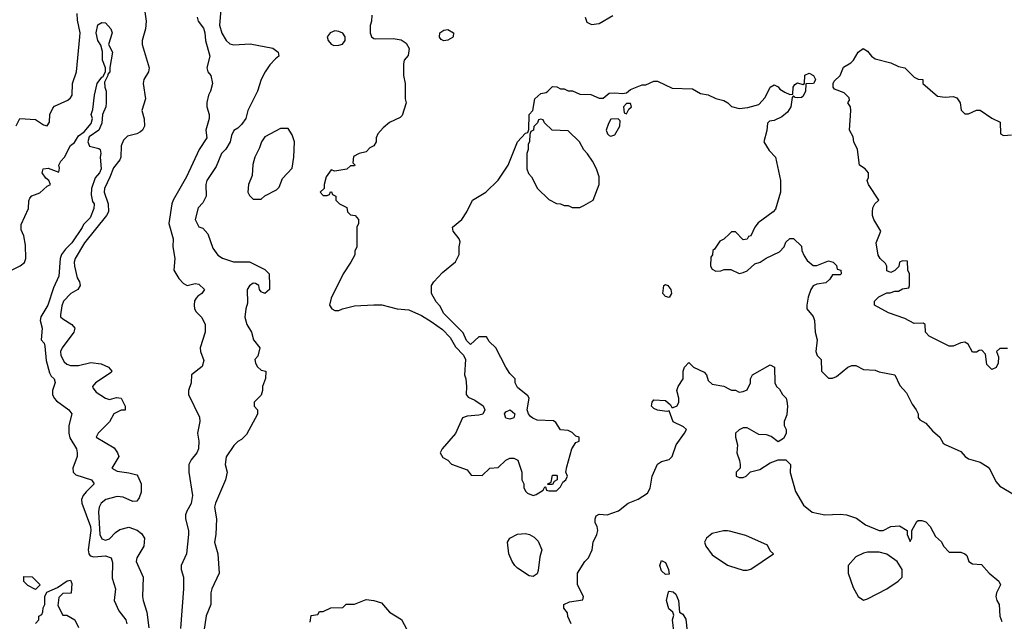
# Model space of a CAD drawing. Header units: inches. Extents: x 2348352 to 2479776, y 460422 to 613655.
# Tile 293 of 590: x 2366348 to 2371414, y 585783 to 588877. Entities that reach past the tile are written whole.
import ezdxf

# ---------------------------------------------------------------- set-up
doc = ezdxf.new("R2010")
doc.units = ezdxf.units.IN
doc.header["$MEASUREMENT"] = 0
doc.layers.add('C3568', color=7, linetype='Continuous')
doc.layers.add('C3578', color=7, linetype='Continuous')

msp = doc.modelspace()

# ---------------------------------------------------------------- linework, layer by layer
at = {"layer": 'C3568', "color": 4}
for points, elevation in [([(2366330, 588332), (2366349, 588370), (2366430, 588364.7), (2366470, 588336), (2366490, 588332), (2366502, 588350), (2366502.7, 588390), (2366518, 588422), (2366527.7, 588432.3), (2366595.9, 588464.1), (2366610, 588476), (2366618, 588490), (2366620.5, 588550), (2366640.5, 588610), (2366658, 588790), (2366658.9, 588810), (2366644.9, 588875.1), (2366643, 588910)], 96), ([(2366990.8, 588930), (2366998.8, 588870), (2366994.8, 588830), (2366977.3, 588770), (2366977.3, 588750), (2367014.8, 588630), (2367010.8, 588610), (2366987.3, 588570), (2366982.8, 588550), (2366996, 588470), (2366976, 588410), (2366988, 588368), (2366990.6, 588330), (2366980.7, 588310), (2366970, 588300.9), (2366950, 588289.6), (2366902, 588278), (2366882.9, 588257.1), (2366870, 588228), (2366868.4, 588170), (2366863.7, 588156.3), (2366830, 588116), (2366812.6, 588067.4), (2366783.7, 588010), (2366782, 587990), (2366803.6, 587930), (2366804.6, 587890), (2366794, 587870), (2366681.1, 587730), (2366633, 587650), (2366628.4, 587630), (2366630.5, 587610), (2366643, 587550), (2366656.3, 587530), (2366659.1, 587510), (2366646.8, 587490), (2366610.3, 587469.7), (2366573.4, 587430), (2366564.9, 587404.9), (2366558.8, 587358.8), (2366558.8, 587350), (2366570, 587338.8), (2366616, 587310), (2366631.3, 587290), (2366626.8, 587270), (2366566.4, 587190), (2366558.4, 587170), (2366559.3, 587150), (2366577, 587117), (2366590, 587105.5), (2366610, 587098.4), (2366650, 587099.5), (2366714.4, 587114.4), (2366767.5, 587107.5), (2366804.7, 587090), (2366822, 587070), (2366818, 587062), (2366738, 587010), (2366722, 586990), (2366723.6, 586983.6), (2366742, 586962), (2366790, 586931.3), (2366810, 586924.7), (2366845.6, 586934.4), (2366870, 586931.3), (2366891, 586890), (2366891.3, 586868.7), (2366870, 586868.7), (2366832, 586850), (2366810.9, 586809.1), (2366752, 586750), (2366742, 586730), (2366834.9, 586674.9), (2366852, 586650), (2366858, 586630), (2366822, 586570), (2366850, 586556), (2366910, 586546), (2366950, 586536), (2366956, 586530), (2366972.7, 586490), (2366972.5, 586447.5), (2366962.5, 586417.5), (2366950, 586401.2), (2366930, 586399.3), (2366881.2, 586421.2), (2366850, 586425.1), (2366791, 586410), (2366766.8, 586390), (2366757.3, 586370), (2366753.7, 586346.3), (2366759.5, 586230), (2366770, 586207.7), (2366790, 586200.5), (2366810, 586208), (2366840.1, 586239.9), (2366863.9, 586256.1), (2366910, 586266.8), (2366952.5, 586252.5), (2366974.6, 586234.6), (2366990.5, 586210.5), (2366987.3, 586170), (2366951, 586110), (2366946.8, 586090), (2366982.8, 586010), (2366980.7, 585910), (2366984, 585890), (2367001.6, 585830), (2367012.2, 585750)], 96), ([(2367383, 588930), (2367375.5, 588850), (2367388.7, 588808.7), (2367410, 588771), (2367430, 588754), (2367450, 588748), (2367533, 588753), (2367650, 588730.8), (2367678, 588710), (2367682, 588690), (2367663.5, 588676.5), (2367635.3, 588644.7), (2367611.1, 588608.9), (2367590.9, 588569.1), (2367571, 588510), (2367522, 588410), (2367511, 588370), (2367490, 588339), (2367470, 588319), (2367450, 588308), (2367438, 588282), (2367430.8, 588250), (2367407.9, 588212.1), (2367386, 588190), (2367358.5, 588121.5), (2367310.8, 588050), (2367304.9, 588030), (2367307.3, 587970), (2367290, 587935.3), (2367266.8, 587910), (2367251.3, 587850), (2367270, 587812), (2367290, 587804.7), (2367316.3, 587776.3), (2367342, 587702), (2367367.1, 587667.1), (2367390.8, 587650.8), (2367448.4, 587631.6), (2367530, 587632), (2367610, 587592), (2367632, 587570), (2367634, 587510), (2367634, 587490), (2367610, 587468.7), (2367590, 587478), (2367582, 587490), (2367578, 587510), (2367560.4, 587520.4), (2367550, 587522), (2367530, 587509), (2367519.1, 587490), (2367519.8, 587420.2), (2367511, 587390), (2367507.1, 587347.1), (2367516, 587310), (2367541, 587270), (2367551.3, 587230), (2367582.8, 587190), (2367573.4, 587146.6), (2367558, 587130), (2367562, 587110), (2367571.6, 587091.6), (2367590, 587074), (2367614, 587070), (2367612.7, 587032.7), (2367598, 586990), (2367598, 586970), (2367590, 586946), (2367554, 586910), (2367554, 586890), (2367571.6, 586871.6), (2367571.6, 586848.4), (2367515.3, 586744.7), (2367490, 586718), (2367470, 586708), (2367450, 586688), (2367410.9, 586629.1), (2367406, 586590), (2367414.8, 586550), (2367406.8, 586510), (2367354.8, 586390), (2367350.8, 586370), (2367360.7, 586310), (2367357.3, 586230), (2367350.8, 586190), (2367366.8, 586130), (2367374.8, 586030), (2367336, 585950), (2367330.9, 585929.1), (2367330.8, 585870), (2367308.1, 585811.9), (2367294.8, 585730)], 108), ([(2368159.6, 588900.4), (2368158, 588870), (2368151.6, 588848.4), (2368151.3, 588810), (2368158, 588790), (2368170, 588781), (2368179.8, 588779.8), (2368270, 588780.7), (2368310, 588773.4), (2368337.1, 588757.1), (2368351, 588730), (2368346.4, 588693.6), (2368326, 588670), (2368322, 588650), (2368322, 588590), (2368331.3, 588550), (2368331.3, 588470), (2368336, 588450), (2368315.3, 588384.7), (2368305.4, 588374.6), (2368250.6, 588349.4), (2368218.8, 588321.2), (2368191.3, 588290), (2368182, 588270), (2368182, 588250), (2368170, 588228), (2368150, 588218), (2368130, 588198), (2368094, 588190), (2368065.4, 588174.6), (2368062, 588142), (2368071.6, 588131.6), (2368070, 588126), (2368050, 588126), (2368031.1, 588108.9), (2367970, 588098), (2367950, 588106), (2367924.7, 588070), (2367914, 588030), (2367914, 588010), (2367894, 587990), (2367910, 587974), (2367930, 587974), (2367942, 587978), (2367947.3, 587992.7), (2367952.7, 587992.7), (2367958, 587978), (2367974, 587970), (2367974, 587950), (2367994, 587930), (2368031.1, 587911.1), (2368034, 587890), (2368050, 587874), (2368074, 587870), (2368092, 587850), (2368092, 587830), (2368082, 587810), (2368082, 587710), (2368072.7, 587687.3), (2368071.6, 587668.4), (2368052, 587630), (2368012, 587570), (2367950, 587446), (2367942, 587410), (2367954, 587390), (2367970, 587382), (2367990, 587382), (2368008.9, 587391.1), (2368070, 587406), (2368170.7, 587410.7), (2368210.6, 587410.6), (2368290, 587391), (2368350, 587384.7), (2368415.3, 587355.3), (2368465.4, 587325.4), (2368523.6, 587283.6), (2368563.6, 587243.6), (2368590, 587194), (2368632, 587152), (2368642, 587130), (2368636, 587050), (2368642.8, 587030), (2368646.8, 586990), (2368644.7, 586950), (2368656, 586936), (2368690, 586920.5), (2368732.2, 586892.2), (2368741.3, 586870), (2368731.4, 586848.6), (2368710, 586842.7), (2368650, 586838.4), (2368626, 586830), (2368590.7, 586749.3), (2368522, 586670), (2368512, 586650), (2368525.4, 586625.4), (2368550, 586612), (2368570, 586591.3), (2368650, 586562), (2368670, 586534), (2368727.3, 586532.7), (2368766, 586570), (2368810, 586574), (2368848.4, 586611.6), (2368870, 586622), (2368890, 586622), (2368911.1, 586611.1), (2368931, 586550), (2368931.1, 586511.1), (2368941, 586490), (2368941, 586470), (2368951.3, 586450), (2368961.4, 586441.4), (2368990, 586431), (2369004.7, 586435.3), (2369042, 586458), (2369050, 586474), (2369054, 586474), (2369058, 586458), (2369070, 586454), (2369110, 586454), (2369130, 586474), (2369142, 586498), (2369158, 586510), (2369166, 586530), (2369158, 586550), (2369163.1, 586576.9), (2369189, 586671), (2369210, 586702), (2369226, 586710), (2369226, 586730), (2369210, 586735.3), (2369190, 586754), (2369170, 586764), (2369130, 586768.7), (2369105.6, 586805.6), (2369094.8, 586814.8), (2369010, 586818.3), (2368987.3, 586827.3), (2368976.6, 586836.6), (2368966, 586850), (2368958.7, 586870), (2368968.7, 586930), (2368962, 586942), (2368910, 586986), (2368898, 587010), (2368898, 587030), (2368870, 587058), (2368848.7, 587090), (2368798, 587190), (2368763.1, 587223.1), (2368750, 587246), (2368710, 587246), (2368667.3, 587207.3), (2368647.3, 587227.3), (2368630, 587266), (2368530, 587366), (2368510, 587406), (2368490, 587426), (2368466, 587470), (2368466, 587510), (2368478, 587530), (2368523.1, 587576.9), (2368590, 587632), (2368608.7, 587670), (2368608.7, 587710), (2368614.6, 587734.6), (2368608.7, 587750), (2368578, 587790), (2368575.3, 587810), (2368622, 587850), (2368648.7, 587890), (2368678, 587950), (2368746, 587990), (2368810, 588052), (2368862, 588130), (2368908.7, 588250), (2368950, 588294), (2368962, 588298), (2368967.3, 588312.7), (2368969, 588390), (2368988, 588410), (2368998, 588470), (2369030, 588498), (2369056.4, 588503.6), (2369066, 588510), (2369090, 588534), (2369111.6, 588531.6), (2369130, 588522), (2369150, 588522), (2369170, 588512), (2369191.6, 588511.6), (2369230, 588494), (2369287.3, 588492.7), (2369330, 588474), (2369350, 588474), (2369380.4, 588499.6), (2369410, 588502), (2369450, 588498), (2369470, 588502), (2369490, 588518), (2369550, 588542), (2369570, 588542), (2369610, 588562), (2369630, 588562), (2369705.4, 588525.4), (2369810, 588522), (2369850, 588498), (2369890, 588491.3), (2369930, 588471.3), (2369970, 588462), (2369992, 588450), (2370000, 588442)], 112), ([(2369258, 588890), (2369265.4, 588865.4), (2369290, 588852), (2369330, 588858), (2369400.2, 588899.8)], 116), ([(2366295.3, 587584.7), (2366350, 587611), (2366372.1, 587627.9), (2366379.3, 587650), (2366377.5, 587717.5), (2366370, 587766), (2366356.4, 587796.4), (2366356.4, 587823.6), (2366394, 587906), (2366394.6, 587945.4), (2366400.2, 587959.8), (2366410, 587972), (2366452.5, 587987.5), (2366490, 588022), (2366506, 588030), (2366498, 588050), (2366482, 588062), (2366464, 588090), (2366468.7, 588110), (2366494.4, 588114.4), (2366550, 588094), (2366553.2, 588113.2), (2366548.7, 588130), (2366559, 588150), (2366579, 588170), (2366609.3, 588230), (2366630, 588246), (2366650, 588280.7), (2366679.5, 588300.5), (2366716.5, 588343.5), (2366722, 588370), (2366715.3, 588390), (2366724, 588416), (2366732.3, 588490), (2366746.6, 588550), (2366770, 588582), (2366776.4, 588583.6), (2366789, 588610), (2366789, 588630), (2366774, 588670), (2366774, 588714), (2366766, 588746), (2366749.3, 588770), (2366741.2, 588810), (2366749.4, 588850.6), (2366770, 588862.8), (2366790, 588861), (2366817.3, 588830), (2366824, 588810), (2366804.7, 588750), (2366826, 588710), (2366811.3, 588631.3), (2366811.1, 588608.9), (2366802, 588598), (2366802, 588590), (2366784.7, 588555.3), (2366786, 588530), (2366793.4, 588510), (2366793.4, 588450), (2366790.7, 588430), (2366774.8, 588390), (2366770, 588346), (2366756, 588310), (2366704.9, 588275.1), (2366699.1, 588250), (2366707.5, 588227.5), (2366755.3, 588215.3), (2366762, 588210), (2366766, 588190), (2366762.8, 588170), (2366767.7, 588110), (2366758, 588090), (2366736.1, 588063.9), (2366718, 588010), (2366716.3, 587976.3), (2366722.8, 587942.8), (2366730.8, 587930), (2366730, 587906), (2366710, 587859), (2366675.5, 587824.5), (2366670, 587809.2), (2366616.4, 587730), (2366583, 587697), (2366563.8, 587670), (2366555.8, 587650), (2366550, 587558), (2366522.5, 587497.5), (2366492, 587410), (2366456.3, 587350), (2366454, 587330), (2366462.8, 587290), (2366458, 587230), (2366473.2, 587213.2), (2366477.5, 587197.5), (2366484.4, 587124.4), (2366501.6, 587061.6), (2366510, 587044.7), (2366524.7, 587030), (2366530.7, 587010.7), (2366516.3, 586970), (2366516.3, 586950), (2366524.9, 586930), (2366536.7, 586916.7), (2366601, 586870), (2366616, 586850), (2366600.5, 586790), (2366600.5, 586750), (2366606.6, 586726.6), (2366640.7, 586670), (2366644, 586650), (2366644, 586630), (2366622, 586570), (2366622.8, 586550), (2366637.3, 586537.3), (2366718, 586510), (2366731.3, 586490), (2366690, 586449.4), (2366674.9, 586430), (2366666.7, 586410), (2366667, 586390), (2366712.3, 586270), (2366713.4, 586250), (2366700.3, 586150), (2366703.8, 586130), (2366710, 586120.7), (2366730, 586115.5), (2366790, 586120.4), (2366818.8, 586110), (2366825.8, 586085.8), (2366824.5, 586004.5), (2366841, 585950), (2366834, 585890), (2366857.5, 585837.5), (2366894.8, 585790), (2366898.8, 585770)], 92), ([(2367260.7, 588890), (2367266.8, 588870), (2367293.8, 588833.8), (2367300.5, 588810), (2367304, 588770), (2367326, 588690), (2367311, 588630), (2367316, 588610), (2367330.8, 588590), (2367340.5, 588550), (2367330.5, 588510), (2367319.1, 588490), (2367311, 588451), (2367311.3, 588430), (2367322, 588390), (2367322, 588370), (2367306, 588310), (2367311, 588270), (2367270.8, 588210), (2367206.8, 588070), (2367137.3, 587950), (2367130.7, 587930), (2367116, 587830), (2367137.3, 587750), (2367136, 587710), (2367146.8, 587650), (2367141, 587590), (2367166.2, 587546.2), (2367190, 587521), (2367210, 587511), (2367250, 587521), (2367270, 587518), (2367298, 587490), (2367284.7, 587470), (2367263.8, 587456.2), (2367255.2, 587444.8), (2367247.9, 587432.1), (2367244.9, 587410), (2367247.3, 587390), (2367255.2, 587375.2), (2367285.2, 587345.2), (2367302.8, 587310), (2367302.8, 587270), (2367277.3, 587190), (2367279.1, 587170), (2367294.8, 587125.2), (2367286, 587094), (2367231.3, 587050), (2367231, 587010), (2367216, 586970), (2367216, 586950), (2367273, 586833), (2367274.8, 586810), (2367262, 586750), (2367270.5, 586710), (2367267.7, 586670), (2367259.1, 586650), (2367230, 586613.2), (2367218.4, 586590), (2367218.4, 586550), (2367237.1, 586430), (2367230, 586388.7), (2367207.7, 586350), (2367201.6, 586330), (2367200.3, 586310), (2367217.1, 586250), (2367217.1, 586230), (2367206, 586130), (2367178.4, 586070), (2367179.3, 586050), (2367190.6, 586010), (2367190.4, 585950.4), (2367174.6, 585745.4)], 104), ([(2370000, 587776.4), (2369971.1, 587748.9), (2369950, 587738), (2369923.6, 587696.4), (2369914, 587690), (2369911.6, 587668.4), (2369903.6, 587656.4), (2369902, 587610), (2369910, 587594), (2369930, 587584.7), (2369954.6, 587585.4), (2369972.7, 587592.7), (2370000, 587592.7)], 112), ([(2369186, 585770), (2369168.4, 585808.4), (2369167.3, 585827.3), (2369148, 585850), (2369148, 585870), (2369176.4, 585883.6), (2369246, 585894), (2369248, 585910), (2369218, 585970), (2369218, 586030), (2369255.3, 586090), (2369274, 586110), (2369294, 586150), (2369298, 586190), (2369318, 586230), (2369322, 586250), (2369319, 586270), (2369308.7, 586290), (2369308.7, 586310), (2369314.6, 586325.4), (2369330, 586334.8), (2369370, 586331), (2369429.1, 586350.9), (2369478, 586390), (2369530, 586412), (2369577.5, 586442.5), (2369592.1, 586467.9), (2369602.7, 586530), (2369630, 586592), (2369650, 586604.7), (2369690, 586614.8), (2369705.2, 586630), (2369725.2, 586690), (2369768.7, 586750), (2369778, 586770), (2369763.1, 586783.1), (2369709.5, 586809.5), (2369690, 586866), (2369676.9, 586863.1), (2369629.1, 586869.1), (2369610, 586878), (2369598, 586890), (2369602, 586910), (2369610, 586922), (2369670, 586918), (2369696.9, 586896.9), (2369703.6, 586883.6), (2369710, 586882), (2369730, 586892), (2369739, 586910), (2369739, 586930), (2369729.1, 586970.9), (2369735.3, 586990), (2369762, 587030), (2369762, 587070), (2369768, 587090), (2369790, 587114), (2369814, 587090), (2369870, 587064.7), (2369881, 587050), (2369890, 587022), (2369910, 587002), (2369970, 586992), (2370000, 586977)], 108), ([(2370000, 586246.1), (2369990, 586248.7), (2369968.4, 586248.4), (2369910, 586234), (2369882, 586210), (2369872, 586190), (2369878, 586170), (2369910, 586124.7), (2369990, 586071.3), (2370000, 586068.2)], 108), ([(2366428.9, 585771.1), (2366446, 585790), (2366446, 585810), (2366462, 585818), (2366467.3, 585832.7), (2366468.4, 585851.6), (2366478, 585870), (2366478, 585910), (2366487.3, 585932.7), (2366543.1, 585956.9), (2366592, 585992), (2366610, 585994), (2366616.9, 585976.9), (2366612, 585928), (2366570, 585926), (2366550, 585906), (2366543.6, 585863.6), (2366570, 585814), (2366590, 585814), (2366631.1, 585791.1), (2366651.1, 585751.1)], 88), ([(2369713.1, 585733.1), (2369707, 585790), (2369714, 585814), (2369709, 585830), (2369688, 585848), (2369675.4, 585890), (2369685.8, 585934.2), (2369690, 585938.8), (2369710, 585934.8), (2369723, 585923), (2369737.1, 585890), (2369742, 585830), (2369759.3, 585819.3), (2369774.6, 585794.6), (2369782, 585730)], 104), ([(2367842, 585778), (2367847.3, 585812.7), (2367882, 585818), (2367890, 585834), (2367910, 585834), (2367948.4, 585851.6), (2368010, 585854), (2368028.4, 585871.6), (2368070, 585872), (2368130, 585894.8), (2368170.7, 585890.7), (2368210, 585878), (2368250.5, 585830.5), (2368313.2, 585793.2), (2368378, 585670)], 108)]:
    msp.add_lwpolyline(points, dxfattribs=dict(at, elevation=elevation))
for points, elevation in [([(2367970, 588819.3), (2367946, 588810), (2367930.8, 588790), (2367934.8, 588770), (2367950, 588751), (2367964.5, 588744.5), (2367990, 588746), (2368008.9, 588751.1), (2368022, 588770), (2368022, 588790), (2368010, 588808), (2367990, 588817.2)], 112), ([(2368530, 588769.2), (2368516, 588776), (2368507.2, 588787.2), (2368510, 588810.7), (2368530, 588823), (2368550, 588827.7), (2368580.7, 588810), (2368578.8, 588790), (2368574.2, 588785.8), (2368550, 588772.3)], 112), ([(2369490, 588446), (2369470, 588446), (2369454, 588430), (2369458, 588398), (2369470, 588394), (2369482, 588418), (2369495.3, 588430)], 112), ([(2369030, 588366), (2369018, 588362), (2369012.7, 588347.3), (2368992.7, 588327.3), (2368991.6, 588308.4), (2368978, 588302), (2368972.7, 588287.3), (2368971.6, 588251.6), (2368964.7, 588235.3), (2368964.7, 588210), (2368958, 588190), (2368958, 588110), (2368966.4, 588086.4), (2368982, 588070), (2369012, 588010), (2369070, 587952), (2369110, 587932), (2369131.1, 587931.1), (2369150, 587922), (2369170, 587922), (2369190, 587912), (2369230, 587912), (2369250, 587922), (2369298, 587950), (2369328.7, 588030), (2369328.7, 588070), (2369315.3, 588110), (2369295.3, 588150), (2369270, 588188), (2369250, 588208), (2369228.4, 588248.4), (2369170, 588306), (2369088.4, 588308.4), (2369047.3, 588347.3), (2369042, 588362)], 112), ([(2369427.3, 588367.3), (2369390, 588366), (2369376.9, 588343.1), (2369366, 588310), (2369372, 588290), (2369381, 588281), (2369390, 588278), (2369410, 588284.7), (2369435.3, 588330), (2369438, 588358)], 112), ([(2367730, 588318), (2367690, 588318), (2367610, 588275.3), (2367591.3, 588250), (2367582, 588218), (2367558, 588170), (2367547.1, 588132.9), (2367543.6, 588076.4), (2367524.7, 588030), (2367522, 587990), (2367530, 587974), (2367550, 587954), (2367590, 587954), (2367608.4, 587971.6), (2367670, 588002), (2367683.1, 588016.9), (2367700.2, 588059.8), (2367750, 588114), (2367759, 588170), (2367762, 588250), (2367750, 588286)], 112), ([(2369690, 587448), (2369670, 587454), (2369657.2, 587470), (2369662, 587510), (2369670, 587514.8), (2369682, 587510), (2369698, 587490), (2369701, 587470)], 108), ([(2368870, 586823), (2368850, 586827.6), (2368842.9, 586850), (2368850, 586860.7), (2368871.5, 586871.5), (2368896, 586850), (2368890, 586829.4)], 112), ([(2369066, 586486), (2369066, 586490), (2369082, 586498), (2369090, 586534), (2369110, 586534), (2369114, 586530), (2369114, 586510), (2369098, 586502), (2369090, 586486)], 112), ([(2368990, 586014), (2368970, 586017.2), (2368910, 586056), (2368896, 586070), (2368881.2, 586090), (2368865.2, 586130), (2368857.2, 586190), (2368870, 586210.7), (2368910, 586230.7), (2368950, 586234), (2368971.3, 586230), (2368995.2, 586215.2), (2369015.2, 586195.2), (2369034.8, 586150), (2369024.9, 586115.1), (2369016.3, 586043.7), (2369010, 586028)], 108), ([(2369670, 586024), (2369650, 586042.7), (2369641.6, 586070), (2369650, 586096), (2369670, 586086), (2369686.8, 586050), (2369690, 586026)], 104), ([(2366430, 585946), (2366390, 585968), (2366370, 585988), (2366370, 586014), (2366412.7, 586012.7), (2366454, 585970)], 88)]:
    msp.add_lwpolyline(points, close=True, dxfattribs=dict(at, elevation=elevation))
at = {"layer": 'C3578', "color": 4}
for points, elevation in [([(2371430, 587186), (2371390, 587186), (2371374, 587170), (2371383.6, 587143.6), (2371382, 587110), (2371371.1, 587088.9), (2371350, 587078), (2371324.7, 587104.7), (2371316.4, 587156.4), (2371298, 587178), (2371283.6, 587176.4), (2371270, 587168), (2371250, 587168), (2371228.4, 587208.4), (2371210, 587218), (2371190, 587215.3), (2371150, 587199), (2371130, 587199), (2371028, 587250), (2371008, 587270), (2371006, 587310), (2370996.4, 587316.4), (2370950, 587315.3), (2370901.2, 587341.2), (2370818, 587370), (2370746, 587410), (2370746, 587430), (2370768.4, 587451.6), (2370810, 587472), (2370827.3, 587472.7), (2370850, 587482), (2370870, 587482), (2370890, 587494), (2370922, 587498), (2370926, 587510), (2370926, 587570), (2370918, 587590), (2370915.3, 587635.3), (2370890, 587638), (2370874, 587630), (2370871.3, 587608.7), (2370850, 587588), (2370830, 587578), (2370810, 587586), (2370808.7, 587610), (2370803.1, 587623.1), (2370775.3, 587650), (2370765.6, 587665.6), (2370755.3, 587730), (2370778, 587790), (2370742, 587850), (2370735.3, 587870), (2370735.3, 587890), (2370738, 587910), (2370748, 587930), (2370768, 587950), (2370715.3, 588030), (2370708.7, 588050), (2370714.6, 588065.4), (2370715.3, 588090), (2370698, 588110), (2370668.7, 588130), (2370658, 588210), (2370639, 588250), (2370635.5, 588275.5), (2370618, 588310), (2370624, 588410), (2370622, 588430), (2370609, 588450), (2370616.5, 588463.5), (2370615.1, 588475.1), (2370590, 588501.2), (2370540.9, 588520.9), (2370534, 588530), (2370533.2, 588550), (2370538.6, 588561.4), (2370569, 588590), (2370586.3, 588633.7), (2370624, 588656), (2370638, 588670), (2370662, 588710), (2370688, 588730), (2370710, 588716), (2370730.6, 588690.6), (2370750, 588676), (2370830, 588656), (2370870, 588636), (2370902, 588630), (2370950, 588582), (2370970, 588572), (2370994, 588570), (2370994, 588550), (2371070, 588484.7), (2371110, 588478.8), (2371150, 588482.8), (2371170, 588476), (2371186, 588450), (2371192, 588412), (2371210, 588394), (2371230, 588394), (2371270, 588412), (2371290, 588412), (2371350, 588371.3), (2371392, 588350), (2371394, 588290), (2371410, 588282), (2371450, 588284.7)], 112), ([(2370000, 588442), (2370011, 588431), (2370050, 588421), (2370094, 588426), (2370150, 588442), (2370183.1, 588476.9), (2370208.9, 588531.1), (2370230, 588542), (2370250, 588532), (2370259.6, 588519.6), (2370284.7, 588504.7), (2370310, 588492), (2370326, 588494), (2370328, 588530), (2370335.3, 588544.7), (2370350, 588552), (2370376.4, 588543.6), (2370386, 588550), (2370387.3, 588592.7), (2370410, 588602), (2370432, 588590), (2370442, 588570), (2370439.6, 588560.4), (2370431.6, 588548.4), (2370392.7, 588547.3), (2370391.1, 588508.9), (2370376.9, 588483.1), (2370370, 588478), (2370350, 588475.3), (2370338, 588478), (2370330, 588486), (2370322, 588478), (2370316, 588430), (2370298.8, 588401.2), (2370270, 588377), (2370230, 588359.5), (2370204.9, 588355.1), (2370194.8, 588345.2), (2370192.5, 588307.5), (2370176, 588250), (2370204.5, 588204.5), (2370236, 588170), (2370262.8, 588050), (2370262.8, 587990), (2370236.3, 587903.7), (2370224.7, 587890), (2370147.9, 587832.1), (2370131, 587810), (2370110, 587766), (2370098, 587762), (2370091.6, 587748.4), (2370070, 587746), (2370030, 587786), (2370010, 587786), (2370000, 587776.4)], 112), ([(2370000, 587592.7), (2370007.3, 587592.7), (2370050, 587572), (2370070, 587578), (2370090, 587586), (2370130, 587621), (2370158, 587630), (2370189.4, 587650.6), (2370256.6, 587683.4), (2370282, 587710), (2370290, 587734), (2370310, 587752), (2370330, 587752), (2370370, 587712), (2370372, 587690), (2370383.6, 587663.6), (2370399.6, 587639.6), (2370430, 587614), (2370450, 587614), (2370510, 587638), (2370534, 587630), (2370550, 587614), (2370554, 587594), (2370572, 587590), (2370574, 587570), (2370570, 587566), (2370530, 587566), (2370516.9, 587543.1), (2370495.3, 587524.7), (2370450, 587518), (2370430, 587508), (2370418, 587490), (2370404.7, 587450), (2370398, 587410), (2370398, 587390), (2370430, 587351.3), (2370437.3, 587330), (2370441, 587270), (2370451, 587230), (2370444.7, 587170), (2370451.1, 587151.1), (2370471.3, 587130), (2370474, 587070), (2370510, 587034), (2370530, 587034), (2370550, 587042), (2370609.1, 587090.9), (2370630, 587098), (2370650, 587098), (2370690, 587078), (2370750, 587074.8), (2370770, 587066.8), (2370850, 587051), (2370876.8, 586996.8), (2370910, 586958), (2370939.8, 586899.8), (2370961, 586870), (2370971, 586850), (2370971.3, 586831.3), (2370979.6, 586819.6), (2371010, 586802), (2371043.5, 586763.5), (2371082, 586730), (2371099.6, 586699.6), (2371110, 586692), (2371190, 586656), (2371212, 586630), (2371230, 586618), (2371290, 586601), (2371330, 586576), (2371341.4, 586561.4), (2371370, 586502), (2371390, 586478), (2371470, 586432)], 112), ([(2370000, 586977), (2370010, 586972), (2370031.6, 586971.6), (2370050, 586962), (2370070, 586964.7), (2370090, 586974), (2370108, 587010), (2370108, 587030), (2370118, 587050), (2370210, 587102), (2370232, 587090), (2370234, 587010), (2370242, 586990), (2370256.9, 586976.9), (2370272, 586950), (2370290.9, 586930.9), (2370295.3, 586915.3), (2370298.8, 586890), (2370295.3, 586844.7), (2370282, 586810), (2370282, 586790), (2370291.3, 586770), (2370291.6, 586748.4), (2370276.9, 586723.1), (2370250, 586706), (2370214, 586734), (2370190, 586742), (2370150, 586744), (2370090, 586779), (2370070, 586779), (2370050, 586768.7), (2370031.3, 586750), (2370031.3, 586730), (2370041, 586690), (2370038, 586650), (2370052, 586610), (2370054, 586590), (2370054, 586570), (2370034, 586550), (2370034, 586530), (2370050, 586522), (2370070, 586522), (2370086, 586530), (2370108.4, 586551.6), (2370156.5, 586563.5), (2370210, 586598), (2370250, 586614), (2370290, 586614), (2370314, 586590), (2370312, 586548), (2370338.8, 586450), (2370381.1, 586381.1), (2370424.9, 586344.9), (2370490.9, 586330.9), (2370570, 586334.9), (2370602, 586330), (2370652.8, 586312.8), (2370698.8, 586278.8), (2370770, 586250.8), (2370790, 586250.8), (2370830, 586270.8), (2370874, 586274), (2370914, 586250), (2370914, 586230), (2370930, 586194), (2370938, 586210), (2370938, 586250), (2370963.1, 586296.9), (2370970, 586302), (2370990, 586302), (2371010, 586294), (2371032, 586270), (2371059.6, 586219.6), (2371090, 586192), (2371101, 586170), (2371130, 586138), (2371190, 586138.8), (2371210.9, 586130.9), (2371221, 586121), (2371232, 586090), (2371250, 586078), (2371296, 586076), (2371336, 586030), (2371386, 585990), (2371394.8, 585970), (2371374, 585930), (2371370.7, 585910), (2371374.8, 585890), (2371386.8, 585870), (2371390.8, 585810), (2371401.6, 585781.6)], 108), ([(2370000, 586068.2), (2370070, 586046), (2370090, 586046.8), (2370110, 586051.3), (2370226, 586130), (2370210, 586146), (2370194.6, 586174.6), (2370084.7, 586224.7), (2370000, 586246.1)], 108)]:
    msp.add_lwpolyline(points, dxfattribs=dict(at, elevation=elevation))
at = {"layer": 'C3578', "color": 4, "elevation": 108}
msp.add_lwpolyline([(2370770, 586139), (2370710, 586139), (2370690, 586134), (2370650, 586115.3), (2370611.3, 586070), (2370611.3, 586030), (2370636.9, 585956.9), (2370662, 585910), (2370690, 585892), (2370710, 585898), (2370810, 585951), (2370868, 585990), (2370888, 586010), (2370888.7, 586050), (2370862, 586090), (2370809.1, 586129.1)], close=True, dxfattribs=at)

doc.saveas('drawing.dxf')
